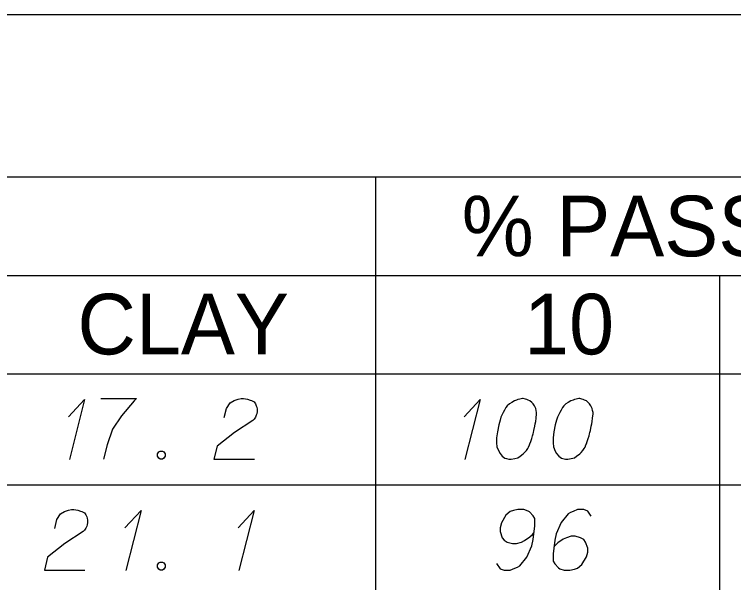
# Model space of a CAD drawing. Extents: x 2074207 to 2076812, y 516372 to 523312.
# Drawn here: x 2076621.5 to 2076678.5, y 520926.1 to 520971.2 of the extents above; entities that cross this region are included whole.
import ezdxf

# ---------------------------------------------------------------- set-up
doc = ezdxf.new("R2010")
doc.units = 0
for name, color, linetype in [('Prop DirtTable_ Soil Test Results - Outline (Major)', 7, 'Continuous'), ('Prop DirtTable_ Soil Test Results - Outline (Minor)', 7, 'Continuous'), ('Prop DirtTable_ Soil Test Results - Tx (Header - Small)', 7, 'Continuous'), ('Prop DirtTable_ Soil Test Results - Tx (Sample Data)', 7, 'Continuous')]:
    doc.layers.add(name, color=color, linetype=linetype)

msp = doc.modelspace()

# ---------------------------------------------------------------- linework, layer by layer
at = {"layer": 'Prop DirtTable_ Soil Test Results - Outline (Major)'}
for p, q in [((2076260.609, 520971.184), (2076811.903, 520971.184)), ((2076260.609, 520942.699), (2076811.903, 520942.699)), ((2076260.609, 520942.699), (2076811.903, 520942.699))]:
    msp.add_line(p, q, dxfattribs=at)
at = {"layer": 'Prop DirtTable_ Soil Test Results - Outline (Minor)'}
for p, q in [((2076260.609, 520958.299), (2076811.903, 520958.299)), ((2076650.154, 520958.299), (2076650.154, 520933.899)), ((2076526.074, 520950.499), (2076731.93, 520950.499)), ((2076677.413, 520950.499), (2076677.413, 520933.899)), ((2076260.609, 520933.899), (2076811.903, 520933.899)), ((2076260.609, 520933.899), (2076811.903, 520933.899)), ((2076650.154, 520933.899), (2076650.154, 520925.099)), ((2076677.413, 520933.899), (2076677.413, 520925.099))]:
    msp.add_line(p, q, dxfattribs=at)
at = {"layer": 'Prop DirtTable_ Soil Test Results - Tx (Sample Data)'}
for points in [[(2076625.807, 520939.294), (2076627.077, 520940.654), (2076625.877, 520935.892)], [(2076628.382, 520940.73), (2076631.204, 520940.73), (2076631.027, 520940.541), (2076630.004, 520939.369), (2076629.299, 520938.311), (2076628.876, 520937.064), (2076628.593, 520935.93)], [(2076638.153, 520939.218), (2076638.329, 520939.936), (2076638.612, 520940.39), (2076638.929, 520940.579), (2076639.247, 520940.692), (2076639.494, 520940.73), (2076639.67, 520940.73), (2076639.987, 520940.692), (2076640.199, 520940.617), (2076640.305, 520940.579), (2076640.517, 520940.465), (2076640.622, 520940.314), (2076640.693, 520940.163), (2076640.728, 520940.05), (2076640.763, 520939.899), (2076640.763, 520939.71), (2076640.728, 520939.521), (2076640.693, 520939.407), (2076640.622, 520939.256), (2076640.517, 520939.105), (2076640.411, 520938.991), (2076638.964, 520938.047), (2076637.589, 520936.95), (2076637.342, 520935.93), (2076640.552, 520935.93)], [(2076657.167, 520939.294), (2076658.437, 520940.654), (2076657.237, 520935.892)], [(2076661.858, 520940.73), (2076661.788, 520940.73), (2076661.576, 520940.692), (2076661.435, 520940.654), (2076661.329, 520940.617), (2076661.153, 520940.541), (2076660.941, 520940.428), (2076660.765, 520940.314), (2076660.588, 520940.163), (2076660.483, 520940.012), (2076660.377, 520939.823), (2076660.271, 520939.634), (2076660.165, 520939.407), (2076660.095, 520939.256), (2076660.024, 520939.029), (2076659.918, 520938.651), (2076659.812, 520938.084), (2076659.742, 520937.631), (2076659.742, 520937.215), (2076659.777, 520936.913), (2076659.918, 520936.573), (2076660.024, 520936.384), (2076660.2, 520936.157), (2076660.412, 520936.006), (2076660.518, 520935.968), (2076660.729, 520935.93), (2076660.906, 520935.93), (2076661.188, 520935.968), (2076661.435, 520936.043), (2076661.611, 520936.157), (2076661.858, 520936.346), (2076661.964, 520936.459), (2076662.105, 520936.61), (2076662.211, 520936.762), (2076662.282, 520936.875), (2076662.352, 520937.064), (2076662.387, 520937.139), (2076662.458, 520937.328), (2076662.529, 520937.555), (2076662.599, 520937.782), (2076662.634, 520937.933), (2076662.67, 520938.047), (2076662.705, 520938.198), (2076662.775, 520938.538), (2076662.811, 520938.727), (2076662.846, 520938.916), (2076662.881, 520939.18), (2076662.917, 520939.521), (2076662.917, 520939.634), (2076662.881, 520939.785), (2076662.846, 520939.936), (2076662.74, 520940.163), (2076662.634, 520940.314), (2076662.529, 520940.428), (2076662.387, 520940.541), (2076662.246, 520940.617), (2076662.14, 520940.654), (2076662.035, 520940.692), (2076661.858, 520940.73)], [(2076666.338, 520940.73), (2076666.268, 520940.73), (2076666.056, 520940.692), (2076665.915, 520940.654), (2076665.809, 520940.617), (2076665.633, 520940.541), (2076665.421, 520940.428), (2076665.245, 520940.314), (2076665.068, 520940.163), (2076664.963, 520940.012), (2076664.857, 520939.823), (2076664.751, 520939.634), (2076664.645, 520939.407), (2076664.575, 520939.256), (2076664.504, 520939.029), (2076664.398, 520938.651), (2076664.292, 520938.084), (2076664.222, 520937.631), (2076664.222, 520937.215), (2076664.257, 520936.913), (2076664.398, 520936.573), (2076664.504, 520936.384), (2076664.68, 520936.157), (2076664.892, 520936.006), (2076664.998, 520935.968), (2076665.209, 520935.93), (2076665.386, 520935.93), (2076665.668, 520935.968), (2076665.915, 520936.043), (2076666.091, 520936.157), (2076666.338, 520936.346), (2076666.444, 520936.459), (2076666.585, 520936.61), (2076666.691, 520936.762), (2076666.762, 520936.875), (2076666.832, 520937.064), (2076666.867, 520937.139), (2076666.938, 520937.328), (2076667.009, 520937.555), (2076667.079, 520937.782), (2076667.114, 520937.933), (2076667.15, 520938.047), (2076667.185, 520938.198), (2076667.255, 520938.538), (2076667.291, 520938.727), (2076667.326, 520938.916), (2076667.361, 520939.18), (2076667.397, 520939.521), (2076667.397, 520939.634), (2076667.361, 520939.785), (2076667.326, 520939.936), (2076667.22, 520940.163), (2076667.114, 520940.314), (2076667.009, 520940.428), (2076666.867, 520940.541), (2076666.726, 520940.617), (2076666.62, 520940.654), (2076666.515, 520940.692), (2076666.338, 520940.73)], [(2076633.073, 520936.573), (2076633.25, 520936.573), (2076633.356, 520936.497), (2076633.461, 520936.346), (2076633.461, 520936.157), (2076633.356, 520936.006), (2076633.25, 520935.93), (2076633.073, 520935.93), (2076632.968, 520936.006), (2076632.862, 520936.157), (2076632.862, 520936.346), (2076632.968, 520936.497), (2076633.073, 520936.573)], [(2076624.713, 520930.418), (2076624.889, 520931.136), (2076625.172, 520931.59), (2076625.489, 520931.779), (2076625.807, 520931.892), (2076626.054, 520931.93), (2076626.23, 520931.93), (2076626.547, 520931.892), (2076626.759, 520931.817), (2076626.865, 520931.779), (2076627.077, 520931.665), (2076627.182, 520931.514), (2076627.253, 520931.363), (2076627.288, 520931.25), (2076627.323, 520931.099), (2076627.323, 520930.91), (2076627.288, 520930.721), (2076627.253, 520930.607), (2076627.182, 520930.456), (2076627.077, 520930.305), (2076626.971, 520930.191), (2076625.524, 520929.247), (2076624.149, 520928.15), (2076623.902, 520927.13), (2076627.112, 520927.13)], [(2076659.742, 520927.659), (2076660.024, 520927.243), (2076660.341, 520927.13), (2076660.835, 520927.13), (2076661.188, 520927.281), (2076661.4, 520927.357), (2076661.576, 520927.47), (2076662.14, 520928.15), (2076662.529, 520929.058), (2076662.634, 520929.549), (2076662.775, 520930.645), (2076662.775, 520931.212), (2076662.634, 520931.439), (2076662.352, 520931.741), (2076662.246, 520931.817), (2076661.894, 520931.93), (2076661.435, 520931.93), (2076661.082, 520931.854), (2076660.835, 520931.779), (2076660.483, 520931.476), (2076660.13, 520930.872), (2076660.024, 520930.494), (2076660.024, 520930.191), (2076660.2, 520929.7), (2076660.341, 520929.511), (2076660.588, 520929.36), (2076661.012, 520929.247), (2076661.329, 520929.247), (2076661.717, 520929.36), (2076661.964, 520929.473), (2076662.387, 520929.776), (2076662.599, 520929.965), (2076662.705, 520930.078)], [(2076667.255, 520931.401), (2076666.973, 520931.817), (2076666.656, 520931.93), (2076666.162, 520931.93), (2076665.809, 520931.779), (2076665.598, 520931.703), (2076665.421, 520931.59), (2076664.857, 520930.91), (2076664.469, 520930.002), (2076664.363, 520929.511), (2076664.222, 520928.415), (2076664.222, 520927.848), (2076664.363, 520927.621), (2076664.645, 520927.319), (2076664.751, 520927.243), (2076665.104, 520927.13), (2076665.562, 520927.13), (2076665.915, 520927.206), (2076666.162, 520927.281), (2076666.515, 520927.584), (2076666.867, 520928.188), (2076666.973, 520928.566), (2076666.973, 520928.869), (2076666.797, 520929.36), (2076666.656, 520929.549), (2076666.409, 520929.7), (2076665.986, 520929.813), (2076665.668, 520929.813), (2076665.28, 520929.7), (2076665.033, 520929.587), (2076664.61, 520929.284), (2076664.398, 520929.095), (2076664.292, 520928.982)], [(2076630.287, 520930.494), (2076631.557, 520931.854), (2076630.357, 520927.092)], [(2076639.247, 520930.494), (2076640.517, 520931.854), (2076639.317, 520927.092)], [(2076633.073, 520927.773), (2076633.25, 520927.773), (2076633.356, 520927.697), (2076633.461, 520927.546), (2076633.461, 520927.357), (2076633.356, 520927.206), (2076633.25, 520927.13), (2076633.073, 520927.13), (2076632.968, 520927.206), (2076632.862, 520927.357), (2076632.862, 520927.546), (2076632.968, 520927.697), (2076633.073, 520927.773)]]:
    msp.add_lwpolyline(points, dxfattribs=at)

# ---------------------------------------------------------------- texts
at = {"layer": 'Prop DirtTable_ Soil Test Results - Tx (Header - Small)'}
for s, height, p in [('% PASSING (SIEVES)', 4.79998, (2076656.984, 520952.009)), ('CLAY', 4.8, (2076626.513, 520944.234)), ('10', 4.8, (2076661.92, 520944.234))]:
    msp.add_text(s, height=height, dxfattribs=at).set_placement(p)

doc.saveas('drawing.dxf')
